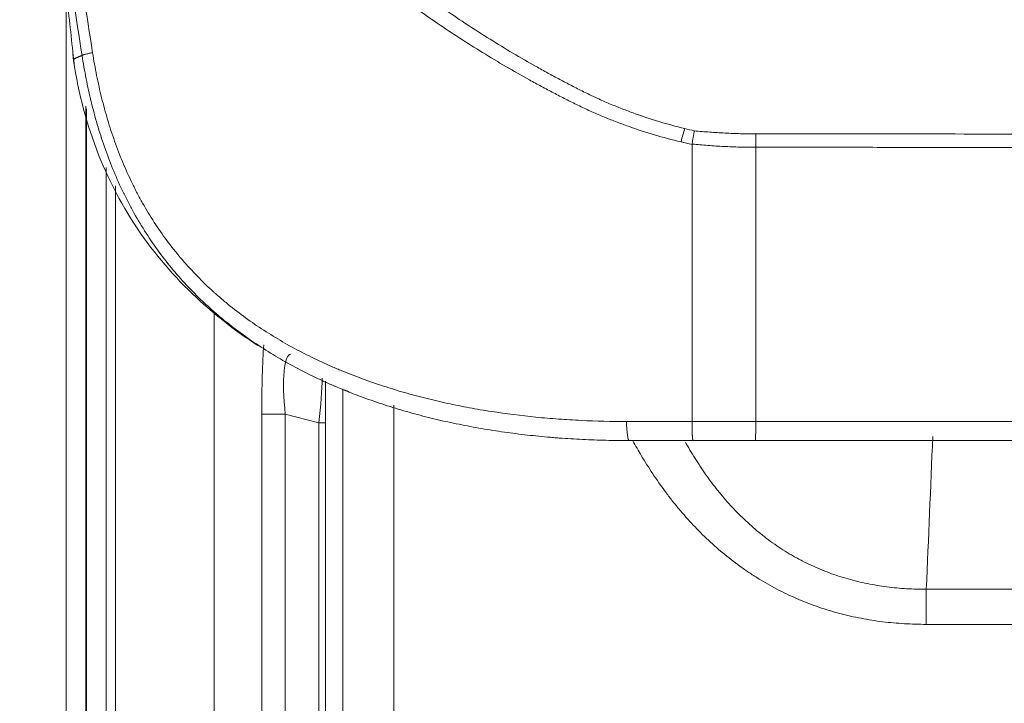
# Model space of a CAD drawing. Header units: millimetres. Extents: x 0 to 594, y 0 to 420.
# Tile 592 of 915: x 234.17 to 241.9, y 294.6 to 299.97. Entities that reach past the tile are written whole.
import ezdxf

# ---------------------------------------------------------------- set-up
doc = ezdxf.new("R2010")
doc.units = ezdxf.units.MM
doc.layers.add('1', color=7, linetype='Continuous', true_color=0xffffff)

msp = doc.modelspace()

# ---------------------------------------------------------------- linework, layer by layer
at = {"layer": '1', "color": 155, "linetype": 'Continuous', "lineweight": 13}
for p, q in [((234.5301, 290.3992), (234.5301, 300.2143)), ((234.6845, 299.2892), (234.6845, 290.3992)), ((234.6893, 290.3992), (234.6893, 299.2701)), ((239.944, 298.9674), (239.944, 296.8143)), ((234.8437, 298.8091), (234.8437, 290.3992)), ((234.9188, 287.9298), (234.9188, 298.6658)), ((235.6936, 297.6779), (235.6936, 286.6866)), ((236.7017, 291.5936), (236.7017, 297.071)), ((237.1042, 296.9419), (237.1042, 291.5426)), ((236.2513, 296.8706), (236.0664, 296.8706)), ((236.0664, 291.3297), (236.0664, 296.8706)), ((236.2513, 296.8706), (236.2513, 291.3297)), ((236.5142, 296.8037), (236.2513, 296.8706)), ((238.9302, 296.8143), (239.4439, 296.8143)), ((236.5142, 291.3193), (236.5142, 296.8037)), ((236.5142, 296.8037), (236.5658, 296.8037)), ((241.2832, 295.4969), (242.7093, 295.4969)), ((242.7092, 295.2216), (241.2823, 295.2216))]:
    msp.add_line(p, q, dxfattribs=at)
at = {"layer": '1', "color": 155, "linetype": 'Continuous', "lineweight": 18}
for p, q in [((239.4439, 298.9897), (239.4439, 296.8143)), ((236.5658, 297.1304), (236.5658, 291.515)), ((239.4516, 296.6643), (238.952, 296.6643))]:
    msp.add_line(p, q, dxfattribs=at)
at = {"layer": '1', "color": 155, "linetype": 'Continuous', "lineweight": 13}
for centre, major_axis, ratio, start_param, end_param in [((239.375, 299.0094), (0.0352, 0.1458), 0.113625, 0.798343, 1.59819), ((239.9421, 298.9674), (-0.0002, -0.15), 0.012538, 1.570813, 2.349948), ((236.114, 296.8091), (0.0038, -0.7748), 0.061167, 3.812336, 4.632598), ((236.3635, 296.8091), (0.073, -0.533), 0.193168, 3.114387, 4.570285), ((236.4654, 296.7832), (-0.0601, -0.5006), 0.091481, 1.622759, 2.420023), ((238.952, 296.8143), (0, 0.15), 0.145322, 1.570796, 3.141593), ((239.9421, 296.8143), (0, 0.15), 0.012538, 3.141593, 4.712389)]:
    msp.add_ellipse(centre, major_axis=major_axis, ratio=ratio, start_param=start_param, end_param=end_param, dxfattribs=at)
at = {"layer": '1', "color": 155, "linetype": 'Continuous', "lineweight": 18}
for points, degree in [([(234.166, 303.6278), (234.5931, 299.6225)], 1), ([(239.4441, 298.9925), (239.4439, 298.9916), (239.4439, 298.9907), (239.4439, 298.9897)], 3), ([(236.7122, 297.0637), (236.7257, 297.0584), (236.7393, 297.0531), (236.753, 297.0479)], 3), ([(239.9421, 296.6643), (239.7786, 296.6643), (239.6151, 296.6643), (239.4516, 296.6643)], 3)]:
    msp.add_open_spline(points, degree=degree, dxfattribs=at)
at = {"layer": '1', "color": 155, "linetype": 'Continuous', "lineweight": 13}
for points, knots in [([(234.4467, 303.3694), (234.5181, 303.2512), (234.5914, 303.1343), (234.7043, 302.961), (234.7614, 302.8748), (234.8294, 302.7751), (234.8588, 302.7325), (234.8785, 302.7042), (234.8883, 302.6901), (234.9774, 302.563), (235.0584, 302.4517), (235.2241, 302.2321), (235.3088, 302.124), (235.4821, 301.9108), (235.5707, 301.8059), (235.7519, 301.5992), (235.8445, 301.4976), (236.0339, 301.2976), (236.1306, 301.1993), (236.279, 301.0544), (236.329, 301.0065), (236.3922, 300.9473), (236.4049, 300.9354), (236.4304, 300.9118), (236.4686, 300.8766), (236.507, 300.8416), (236.6358, 300.7257), (236.7406, 300.6352), (236.9538, 300.4587), (237.0623, 300.3728), (237.283, 300.2055), (237.3952, 300.1242), (237.6237, 299.9663), (237.7399, 299.8898), (237.9173, 299.7788), (237.977, 299.7425), (238.0974, 299.671), (238.1581, 299.636), (238.2501, 299.5844), (238.2809, 299.5674), (238.3273, 299.542), (238.3428, 299.5337), (238.3738, 299.5169), (238.3894, 299.5086), (238.4206, 299.4921), (238.4362, 299.4838), (238.4675, 299.4675), (238.4831, 299.4593), (238.5145, 299.4432), (238.5302, 299.4351), (238.5616, 299.4192), (238.5774, 299.4113), (238.609, 299.3956), (238.6248, 299.3878), (238.6486, 299.3764), (238.6565, 299.3726), (238.6724, 299.365), (238.6804, 299.3613), (238.7203, 299.3428), (238.7525, 299.3285), (238.8172, 299.3008), (238.8497, 299.2874), (238.9152, 299.2616), (238.9481, 299.2491), (239.0474, 299.2129), (239.1144, 299.1906), (239.2498, 299.1496), (239.3184, 299.1308), (239.3877, 299.114)], [0, 0, 0, 0, 0.0625, 0.0625, 0.09375, 0.109375, 0.117188, 0.117188, 0.125, 0.125, 0.1875, 0.1875, 0.25, 0.25, 0.3125, 0.3125, 0.375, 0.375, 0.4375, 0.4375, 0.46875, 0.46875, 0.476563, 0.476563, 0.484375, 0.5, 0.5, 0.5625, 0.5625, 0.625, 0.625, 0.6875, 0.6875, 0.75, 0.75, 0.78125, 0.78125, 0.8125, 0.8125, 0.828125, 0.828125, 0.835938, 0.835938, 0.84375, 0.84375, 0.851563, 0.851563, 0.859375, 0.859375, 0.867188, 0.867188, 0.875, 0.875, 0.882813, 0.882813, 0.886719, 0.886719, 0.890625, 0.890625, 0.90625, 0.90625, 0.921875, 0.921875, 0.9375, 0.9375, 0.96875, 0.96875, 1, 1, 1, 1]), ([(234.6553, 299.6884), (234.6081, 299.9863), (234.5638, 300.2846), (234.4813, 300.8821), (234.443, 301.1813), (234.3724, 301.7804), (234.34, 302.0804), (234.2811, 302.6813), (234.2546, 302.9822), (234.2311, 303.2835)], [0, 0, 0, 0, 0.25, 0.25, 0.5, 0.5, 0.75, 0.75, 1, 1, 1, 1]), ([(234.3116, 303.2944), (234.3353, 302.9939), (234.362, 302.6939), (234.4212, 302.0948), (234.4537, 301.7957), (234.5248, 301.1983), (234.5633, 300.9), (234.6463, 300.3044), (234.6908, 300.0069), (234.7383, 299.71)], [0, 0, 0, 0, 0.25, 0.25, 0.5, 0.5, 0.75, 0.75, 1, 1, 1, 1]), ([(239.3575, 299.0094), (239.287, 299.0262), (239.2174, 299.0448), (239.0796, 299.0857), (239.0115, 299.1079), (238.9104, 299.1439), (238.8769, 299.1564), (238.8102, 299.1821), (238.7771, 299.1954), (238.7112, 299.223), (238.6784, 299.2372), (238.6296, 299.2593), (238.6133, 299.2667), (238.581, 299.282), (238.5648, 299.2897), (238.5327, 299.3053), (238.5166, 299.3133), (238.4846, 299.3292), (238.4686, 299.3373), (238.4207, 299.3616), (238.3888, 299.378), (238.3412, 299.4029), (238.3253, 299.4112), (238.2937, 299.428), (238.2463, 299.4533), (238.1993, 299.4789), (238.1056, 299.5307), (238.0436, 299.5659), (237.9209, 299.6376), (237.86, 299.6741), (237.6791, 299.7856), (237.5606, 299.8625), (237.3275, 300.0211), (237.213, 300.1029), (236.9877, 300.2711), (236.877, 300.3576), (236.6593, 300.5352), (236.5522, 300.6263), (236.4207, 300.743), (236.3814, 300.7782), (236.3423, 300.8138), (236.3163, 300.8375), (236.3034, 300.8495), (236.2388, 300.9092), (236.1877, 300.9574), (236.0359, 301.1034), (235.937, 301.2025), (235.7433, 301.4041), (235.6486, 301.5067), (235.4632, 301.7151), (235.3725, 301.821), (235.1951, 302.0362), (235.1083, 302.1454), (234.9386, 302.3671), (234.8556, 302.4795), (234.7643, 302.6079), (234.7542, 302.6222), (234.7341, 302.6508), (234.7039, 302.6938), (234.6342, 302.7945), (234.5757, 302.8816), (234.46, 303.0568), (234.3848, 303.1749), (234.3116, 303.2944)], [0, 0, 0, 0, 0.03125, 0.03125, 0.0625, 0.0625, 0.078125, 0.078125, 0.09375, 0.09375, 0.109375, 0.109375, 0.117187, 0.117187, 0.125, 0.125, 0.132812, 0.132812, 0.140625, 0.140625, 0.15625, 0.15625, 0.164062, 0.164062, 0.171875, 0.1875, 0.1875, 0.21875, 0.21875, 0.25, 0.25, 0.3125, 0.3125, 0.375, 0.375, 0.4375, 0.4375, 0.5, 0.5, 0.515625, 0.523438, 0.523438, 0.53125, 0.53125, 0.5625, 0.5625, 0.625, 0.625, 0.6875, 0.6875, 0.75, 0.75, 0.8125, 0.8125, 0.875, 0.875, 0.882813, 0.882813, 0.890625, 0.90625, 0.9375, 0.9375, 1, 1, 1, 1]), ([(234.588, 299.657), (234.588, 299.6571), (234.5881, 299.6572), (234.5881, 299.6574), (234.5883, 299.6576), (234.5885, 299.6579), (234.5888, 299.6581), (234.5892, 299.6584), (234.5896, 299.6588), (234.5901, 299.6591), (234.5906, 299.6595), (234.5913, 299.6599), (234.592, 299.6603), (234.5927, 299.6607), (234.5936, 299.6612), (234.5945, 299.6617), (234.5955, 299.6622), (234.5965, 299.6627), (234.5976, 299.6633), (234.5988, 299.6639), (234.6, 299.6645), (234.6013, 299.6651), (234.6027, 299.6657), (234.6041, 299.6664), (234.6056, 299.6671), (234.6072, 299.6678), (234.6089, 299.6686), (234.6106, 299.6694), (234.6124, 299.6701), (234.6142, 299.671), (234.6161, 299.6718), (234.6181, 299.6727), (234.6201, 299.6736), (234.6222, 299.6745), (234.6244, 299.6754), (234.6267, 299.6764), (234.629, 299.6774), (234.6314, 299.6784), (234.6338, 299.6794), (234.6363, 299.6805), (234.6389, 299.6816), (234.6415, 299.6826), (234.6441, 299.6838), (234.6468, 299.6849), (234.6496, 299.686), (234.6524, 299.6872), (234.6543, 299.688), (234.6553, 299.6884)], [0, 0, 0, 0, 0.018688, 0.040987, 0.063286, 0.085585, 0.107884, 0.130184, 0.152483, 0.174783, 0.197083, 0.219383, 0.241683, 0.263983, 0.286284, 0.308584, 0.330885, 0.353186, 0.375486, 0.397788, 0.420089, 0.44239, 0.464691, 0.486993, 0.509294, 0.531596, 0.553898, 0.5762, 0.598502, 0.620804, 0.643106, 0.665408, 0.68771, 0.710013, 0.732315, 0.754618, 0.77692, 0.799223, 0.821527, 0.843832, 0.866137, 0.888444, 0.910752, 0.933062, 0.955373, 0.977686, 1, 1, 1, 1]), ([(234.6553, 299.6884), (234.6561, 299.689), (234.6573, 299.6896), (234.6605, 299.691), (234.6624, 299.6917), (234.667, 299.6933), (234.6723, 299.695), (234.6822, 299.6977), (234.6939, 299.7006), (234.7073, 299.7036), (234.7221, 299.7068), (234.7328, 299.7089), (234.7383, 299.71)], [0, 0, 0, 0, 0.125, 0.125, 0.25, 0.25, 0.375, 0.5, 0.625, 0.75, 0.875, 1, 1, 1, 1]), ([(236.7506, 297.0457), (236.7178, 297.0587), (236.6851, 297.0722), (236.6456, 297.089), (236.6387, 297.0919), (236.6249, 297.0979), (236.6043, 297.1069), (236.5563, 297.1281), (236.5156, 297.147), (236.4348, 297.1856), (236.3284, 297.2392), (236.225, 297.2975), (236.1232, 297.3583), (236.073, 297.39), (235.9744, 297.4559), (235.9258, 297.4901), (235.8305, 297.5615), (235.7836, 297.5985), (235.7147, 297.6564), (235.692, 297.6761), (235.6582, 297.7062), (235.6471, 297.7163), (235.6248, 297.7368), (235.6137, 297.7471), (235.559, 297.799), (235.5166, 297.8417), (235.4347, 297.9293), (235.3952, 297.9744), (235.3192, 298.0667), (235.2826, 298.1141), (235.2123, 298.2113), (235.1786, 298.261), (235.1142, 298.3629), (235.0834, 298.415), (235.0394, 298.495), (235.025, 298.5219), (235.0041, 298.5628), (234.9972, 298.5765), (234.987, 298.5971), (234.9836, 298.604), (234.9769, 298.6179), (234.9736, 298.6248), (234.9438, 298.6874), (234.9191, 298.7436), (234.8727, 298.8571), (234.8511, 298.9143), (234.8109, 299.0299), (234.7923, 299.0882), (234.7578, 299.2058), (234.7419, 299.265), (234.7128, 299.3845), (234.6995, 299.4447), (234.6816, 299.5356), (234.6759, 299.566), (234.6651, 299.627), (234.66, 299.6577), (234.6553, 299.6884)], [0, 0, 0, 0, 0.030093, 0.030093, 0.036474, 0.036474, 0.042855, 0.055617, 0.08114, 0.08114, 0.132188, 0.183236, 0.183236, 0.234284, 0.234284, 0.285331, 0.285331, 0.336379, 0.336379, 0.361903, 0.361903, 0.374665, 0.374665, 0.387427, 0.387427, 0.438475, 0.438475, 0.489522, 0.489522, 0.54057, 0.54057, 0.591618, 0.591618, 0.642666, 0.642666, 0.66819, 0.66819, 0.680952, 0.680952, 0.687332, 0.687332, 0.693713, 0.693713, 0.744761, 0.744761, 0.795809, 0.795809, 0.846857, 0.846857, 0.897904, 0.897904, 0.948952, 0.948952, 0.974476, 0.974476, 1, 1, 1, 1]), ([(234.7383, 299.71), (234.743, 299.6801), (234.748, 299.6503), (234.7585, 299.591), (234.7641, 299.5614), (234.7818, 299.4731), (234.7948, 299.4147), (234.8235, 299.2988), (234.8391, 299.2413), (234.8731, 299.1273), (234.8915, 299.0709), (234.9312, 298.9589), (234.9525, 298.9035), (234.9982, 298.7938), (235.0227, 298.7395), (235.0553, 298.6724), (235.0619, 298.659), (235.0754, 298.6325), (235.0957, 298.5929), (235.1169, 298.554), (235.1603, 298.477), (235.1906, 298.4269), (235.2858, 298.2803), (235.355, 298.1873), (235.5044, 298.0107), (235.5848, 297.9272), (235.6761, 297.8432), (235.6815, 297.8383), (235.6923, 297.8285), (235.7086, 297.8139), (235.7469, 297.7802), (235.7802, 297.7523), (235.8475, 297.6974), (235.8932, 297.6622), (235.9863, 297.5947), (236.0337, 297.5622), (236.13, 297.4998), (236.179, 297.4699), (236.2783, 297.4123), (236.3792, 297.3571), (236.4829, 297.3063), (236.5618, 297.2699), (236.6015, 297.252), (236.6415, 297.2348), (236.6616, 297.2262), (236.6683, 297.2234), (236.6818, 297.2178), (236.7422, 297.1927), (236.8031, 297.169), (236.9119, 297.1291), (236.9667, 297.1102), (237.0767, 297.0744), (237.1321, 297.0575), (237.2433, 297.0256), (237.3551, 296.9956), (237.4681, 296.9692), (237.5816, 296.9446), (237.6386, 296.9331), (237.7531, 296.9118), (237.8107, 296.9021), (237.9842, 296.8751), (238.1008, 296.8603), (238.248, 296.8457), (238.2775, 296.843), (238.3366, 296.8379), (238.3662, 296.8356), (238.455, 296.8291), (238.5142, 296.8255), (238.6922, 296.817), (238.8111, 296.8143), (238.9302, 296.8143)], [0, 0, 0, 0, 0.015625, 0.015625, 0.03125, 0.03125, 0.0625, 0.0625, 0.09375, 0.09375, 0.125, 0.125, 0.15625, 0.15625, 0.1875, 0.1875, 0.195313, 0.195313, 0.203125, 0.21875, 0.21875, 0.25, 0.25, 0.3125, 0.3125, 0.375, 0.375, 0.378906, 0.378906, 0.382813, 0.390625, 0.40625, 0.40625, 0.4375, 0.4375, 0.46875, 0.46875, 0.5, 0.5, 0.53125, 0.5625, 0.5625, 0.578125, 0.585938, 0.585938, 0.589844, 0.589844, 0.59375, 0.625, 0.625, 0.65625, 0.65625, 0.6875, 0.6875, 0.71875, 0.75, 0.75, 0.78125, 0.78125, 0.8125, 0.8125, 0.875, 0.875, 0.890625, 0.890625, 0.90625, 0.90625, 0.9375, 0.9375, 1, 1, 1, 1]), ([(239.4627, 299.0965), (239.5027, 299.0926), (239.5427, 299.0892), (239.6227, 299.0833), (239.6628, 299.0809), (239.7229, 299.0779), (239.743, 299.077), (239.7831, 299.0755), (239.8032, 299.0748), (239.8332, 299.074), (239.8433, 299.0738), (239.8633, 299.0734), (239.8834, 299.0731), (239.9035, 299.073), (239.9235, 299.0729), (239.9336, 299.0728), (239.9436, 299.0728)], [0, 0, 0, 0, 0.25, 0.25, 0.5, 0.5, 0.625, 0.625, 0.75, 0.75, 0.8125, 0.8125, 0.875, 0.9375, 0.9375, 1, 1, 1, 1]), ([(239.9436, 299.0728), (239.955, 299.0728), (239.9663, 299.0728), (239.989, 299.0728), (240.0231, 299.0728), (240.1027, 299.0728), (240.1708, 299.0727), (240.3071, 299.0727), (240.398, 299.0727), (240.6706, 299.0726), (240.8523, 299.0724), (241.3974, 299.0719), (241.7607, 299.0714), (242.8504, 299.0694), (243.5766, 299.0676), (245.0282, 299.0636), (245.7537, 299.0614), (246.5696, 299.059), (246.6602, 299.0587), (246.8415, 299.0582), (247.1134, 299.0574), (247.7475, 299.0557), (248.2906, 299.0543), (249.3763, 299.0518), (250.0993, 299.0505), (251.1827, 299.0495), (251.5436, 299.0494), (252.2651, 299.0495), (252.6257, 299.0498), (253.0762, 299.0505), (253.1662, 299.0506), (253.3464, 299.051), (253.4364, 299.0512), (253.7066, 299.0518), (253.8866, 299.0523), (254.4264, 299.0541), (254.786, 299.0555), (255.3853, 299.0584), (255.6252, 299.0597), (255.865, 299.0611)], [0, 0, 0, 0, 0.00213, 0.00213, 0.004261, 0.008522, 0.017044, 0.017044, 0.034088, 0.034088, 0.068176, 0.068176, 0.136351, 0.136351, 0.272702, 0.272702, 0.409054, 0.409054, 0.426098, 0.426098, 0.443142, 0.477229, 0.545405, 0.545405, 0.681756, 0.681756, 0.749932, 0.749932, 0.818107, 0.818107, 0.835151, 0.835151, 0.852195, 0.852195, 0.886283, 0.886283, 0.954459, 0.954459, 1, 1, 1, 1]), ([(239.944, 298.9674), (239.9336, 298.9674), (239.9127, 298.9675), (239.8919, 298.9677), (239.871, 298.9679), (239.8606, 298.9681), (239.8397, 298.9685), (239.8293, 298.9687), (239.798, 298.9696), (239.7771, 298.9702), (239.7354, 298.9719), (239.7146, 298.9728), (239.6521, 298.976), (239.6104, 298.9786), (239.5272, 298.9848), (239.4856, 298.9884), (239.4441, 298.9925)], [0, 0, 0, 0, 0.0625, 0.125, 0.125, 0.1875, 0.1875, 0.25, 0.25, 0.375, 0.375, 0.5, 0.5, 0.75, 0.75, 1, 1, 1, 1]), ([(255.865, 298.9556), (255.6276, 298.9543), (255.3901, 298.953), (254.793, 298.9501), (254.4333, 298.9486), (253.8932, 298.9469), (253.7131, 298.9464), (253.4429, 298.9458), (253.3528, 298.9456), (253.1726, 298.9452), (253.0824, 298.9451), (252.6318, 298.9444), (252.2711, 298.9441), (251.5492, 298.944), (251.1881, 298.9441), (250.1043, 298.9451), (249.3809, 298.9464), (248.2948, 298.9489), (247.9325, 298.9498), (247.3889, 298.9513), (247.117, 298.952), (246.845, 298.9528), (246.6637, 298.9533), (246.573, 298.9536), (245.7567, 298.956), (245.0309, 298.9582), (243.5786, 298.9622), (242.8521, 298.964), (241.7619, 298.966), (241.3985, 298.9665), (240.8531, 298.967), (240.6713, 298.9672), (240.3986, 298.9673), (240.3077, 298.9673), (240.1713, 298.9673), (240.1031, 298.9674), (240.0236, 298.9674), (239.9895, 298.9674), (239.9667, 298.9674), (239.9554, 298.9674), (239.944, 298.9674)], [0, 0, 0, 0, 0.045086, 0.045086, 0.113294, 0.113294, 0.147398, 0.147398, 0.16445, 0.16445, 0.181502, 0.181502, 0.24971, 0.24971, 0.317918, 0.317918, 0.454335, 0.454335, 0.522543, 0.522543, 0.556647, 0.573699, 0.573699, 0.590751, 0.590751, 0.727167, 0.727167, 0.863584, 0.863584, 0.931792, 0.931792, 0.965896, 0.965896, 0.982948, 0.982948, 0.991474, 0.995737, 0.997868, 0.997868, 1, 1, 1, 1]), ([(239.944, 296.8143), (240.6713, 296.8143), (241.5932, 296.8143), (242.5146, 296.8143), (242.7093, 296.8143)], [0, 0, 0, 0, 0.788721, 1, 1, 1, 1]), ([(241.2823, 295.2216), (241.225, 295.2216), (241.1678, 295.2233), (241.0538, 295.2301), (240.997, 295.2353), (240.8838, 295.2493), (240.8274, 295.2581), (240.7432, 295.2743), (240.7151, 295.2802), (240.6801, 295.2881), (240.6732, 295.2897), (240.6592, 295.293), (240.6383, 295.2981), (240.6176, 295.3034), (240.5486, 295.3216), (240.4942, 295.3381), (240.3871, 295.3747), (240.3343, 295.3949), (240.2304, 295.4389), (240.1793, 295.4628), (240.0786, 295.5143), (240.0291, 295.542), (239.9561, 295.5863), (239.932, 295.6015), (239.8961, 295.6251), (239.8842, 295.6331), (239.8605, 295.6493), (239.8488, 295.6575), (239.7904, 295.6989), (239.7451, 295.7335), (239.6572, 295.8054), (239.6147, 295.8428), (239.532, 295.9202), (239.492, 295.9602), (239.4143, 296.0427), (239.3767, 296.0852), (239.322, 296.1507), (239.3041, 296.1728), (239.2776, 296.2065), (239.2645, 296.2234), (239.2515, 296.2405), (239.2429, 296.2519), (239.2386, 296.2577), (239.2001, 296.3094), (239.1674, 296.3561), (239.1045, 296.4509), (239.0743, 296.4989), (239.0228, 296.5855), (239.001, 296.6237), (238.9798, 296.6623)], [0, 0, 0, 0, 0.059605, 0.059605, 0.119211, 0.119211, 0.178816, 0.178816, 0.208619, 0.208619, 0.21607, 0.21607, 0.22352, 0.238422, 0.238422, 0.298027, 0.298027, 0.357632, 0.357632, 0.417238, 0.417238, 0.476843, 0.476843, 0.506646, 0.506646, 0.521547, 0.521547, 0.536449, 0.536449, 0.596054, 0.596054, 0.65566, 0.65566, 0.715265, 0.715265, 0.77487, 0.77487, 0.804673, 0.804673, 0.819574, 0.827025, 0.827025, 0.834476, 0.834476, 0.894081, 0.894081, 0.953687, 0.953687, 1, 1, 1, 1]), ([(239.3915, 296.6523), (239.3938, 296.6482), (239.3961, 296.6441), (239.4238, 296.5955), (239.4503, 296.5515), (239.485, 296.4972), (239.4955, 296.4809), (239.5062, 296.4648), (239.5133, 296.454), (239.5169, 296.4487), (239.535, 296.4219), (239.5498, 296.4008), (239.5949, 296.3381), (239.626, 296.2973), (239.6907, 296.218), (239.7242, 296.1794), (239.7937, 296.1045), (239.8298, 296.0682), (239.9046, 295.9982), (239.9434, 295.9645), (239.9938, 295.924), (240.009, 295.912), (240.0245, 295.9002), (240.0348, 295.8923), (240.04, 295.8884), (240.0661, 295.8691), (240.0873, 295.854), (240.1516, 295.8101), (240.1957, 295.7827), (240.2465, 295.7537), (240.2522, 295.7505), (240.2636, 295.7442), (240.2807, 295.7349), (240.2978, 295.7258), (240.3324, 295.7079), (240.3556, 295.6966), (240.4258, 295.6639), (240.4734, 295.6441), (240.5702, 295.6082), (240.6193, 295.5922), (240.694, 295.571), (240.7191, 295.5645), (240.7697, 295.5522), (240.795, 295.5466), (240.8712, 295.5311), (240.9223, 295.5227), (241.0247, 295.5095), (241.0762, 295.5046), (241.1536, 295.4999), (241.1794, 295.4987), (241.2183, 295.4976), (241.2377, 295.4972), (241.2605, 295.497), (241.2718, 295.4969), (241.2775, 295.4969), (241.2804, 295.4969), (241.2818, 295.4969), (241.2825, 295.4969), (241.2828, 295.4969), (241.283, 295.4969), (241.2831, 295.4969), (241.2832, 295.4969)], [0, 0, 0, 0, 0.006096, 0.006096, 0.072356, 0.072356, 0.088921, 0.097204, 0.097204, 0.105486, 0.105486, 0.138616, 0.138616, 0.204877, 0.204877, 0.271137, 0.271137, 0.337397, 0.337397, 0.403658, 0.403658, 0.420223, 0.428505, 0.428505, 0.436788, 0.436788, 0.469918, 0.469918, 0.536178, 0.536178, 0.544461, 0.544461, 0.552743, 0.569308, 0.569308, 0.602438, 0.602438, 0.668699, 0.668699, 0.734959, 0.734959, 0.768089, 0.768089, 0.801219, 0.801219, 0.867479, 0.867479, 0.93374, 0.93374, 0.96687, 0.96687, 0.983435, 0.991717, 0.995859, 0.997929, 0.998965, 0.999482, 0.999741, 0.999871, 0.999871, 1, 1, 1, 1])]:
    msp.add_open_spline(points, degree=3, knots=knots, dxfattribs=at)
at = {"layer": '1', "color": 155, "linetype": 'Continuous', "lineweight": 18}
for points, knots in [([(234.5822, 299.6989), (234.6188, 299.4338), (234.7412, 298.9354), (235.0994, 298.2629), (235.545, 297.767), (235.8773, 297.5141), (236.0365, 297.411)], [0, 0, 0, 0, 0.253862, 0.511018, 0.776883, 1, 1, 1, 1]), ([(239.4441, 298.9925), (239.4448, 298.9974), (239.4456, 299.0022), (239.4472, 299.0118), (239.4487, 299.0212), (239.4503, 299.0305), (239.4519, 299.0397), (239.4527, 299.0442), (239.4543, 299.0532), (239.4559, 299.0619), (239.4583, 299.0743), (239.4598, 299.082), (239.4609, 299.0876), (239.4613, 299.0894), (239.4618, 299.0921), (239.4621, 299.0935), (239.4624, 299.0949), (239.4625, 299.0954), (239.4626, 299.0957), (239.4626, 299.0958), (239.4627, 299.0961), (239.4627, 299.0963), (239.4627, 299.0965)], [0, 0, 0, 0, 0.125, 0.125, 0.25, 0.375, 0.375, 0.5, 0.5, 0.625, 0.75, 0.875, 0.875, 0.9375, 0.9375, 0.96875, 0.984375, 0.988281, 0.988281, 0.992188, 0.992188, 1, 1, 1, 1]), ([(238.952, 296.6643), (238.8905, 296.6643), (238.8291, 296.665), (238.7065, 296.668), (238.6453, 296.6702), (238.5231, 296.6762), (238.4621, 296.68), (238.3859, 296.6858), (238.3707, 296.687), (238.3402, 296.6895), (238.325, 296.6908), (238.2794, 296.6948), (238.2491, 296.6977), (238.1582, 296.707), (238.098, 296.714), (237.978, 296.7297), (237.9182, 296.7384), (237.7993, 296.7574), (237.7401, 296.7678), (237.6223, 296.7903), (237.5637, 296.8024), (237.447, 296.8286), (237.389, 296.8425), (237.2734, 296.8724), (237.216, 296.8883), (237.1016, 296.9221), (237.0447, 296.94), (236.9316, 296.9779), (236.8753, 296.9979), (236.7964, 297.0278), (236.7735, 297.0366), (236.7506, 297.0457)], [0, 0, 0, 0, 0.080577, 0.080577, 0.161154, 0.161154, 0.241731, 0.241731, 0.261875, 0.261875, 0.282019, 0.282019, 0.322308, 0.322308, 0.402885, 0.402885, 0.483462, 0.483462, 0.564039, 0.564039, 0.644615, 0.644615, 0.725192, 0.725192, 0.805769, 0.805769, 0.886346, 0.886346, 0.966923, 0.966923, 1, 1, 1, 1]), ([(239.4439, 296.8143), (239.4439, 296.8094), (239.4439, 296.8044), (239.4439, 296.7947), (239.444, 296.785), (239.4441, 296.7755), (239.4442, 296.7696), (239.4442, 296.7685), (239.4443, 296.7661), (239.4443, 296.7649), (239.4444, 296.7614), (239.4444, 296.7591), (239.4445, 296.7523), (239.4448, 296.7435), (239.445, 296.7351), (239.4452, 296.729), (239.4453, 296.726), (239.4455, 296.723), (239.4455, 296.7211), (239.4456, 296.7201), (239.4458, 296.7153), (239.4461, 296.7081), (239.4467, 296.6982), (239.4471, 296.6924), (239.4474, 296.6883), (239.4475, 296.6869), (239.4477, 296.6844), (239.4478, 296.6832), (239.4482, 296.6797), (239.4486, 296.6755), (239.4491, 296.6722), (239.4495, 296.6701), (239.4496, 296.6694), (239.4499, 296.6682), (239.45, 296.6677), (239.4504, 296.6663), (239.4506, 296.6655), (239.451, 296.6648), (239.4512, 296.6645), (239.4514, 296.6644), (239.4515, 296.6643), (239.4516, 296.6643), (239.4516, 296.6643), (239.4516, 296.6643), (239.4516, 296.6643), (239.4516, 296.6643)], [0, 0, 0, 0, 0.0625, 0.0625, 0.125, 0.1875, 0.1875, 0.203125, 0.203125, 0.21875, 0.21875, 0.25, 0.25, 0.3125, 0.375, 0.375, 0.40625, 0.421875, 0.421875, 0.4375, 0.4375, 0.5, 0.5625, 0.625, 0.625, 0.65625, 0.65625, 0.6875, 0.6875, 0.75, 0.8125, 0.8125, 0.84375, 0.84375, 0.875, 0.875, 0.9375, 0.9375, 0.96875, 0.984375, 0.992188, 0.992188, 0.996094, 0.996094, 1, 1, 1, 1]), ([(242.7093, 296.6643), (242.513, 296.6643), (241.5909, 296.6643), (240.6684, 296.6643), (239.9421, 296.6643)], [0, 0, 0, 0, 0.212908, 1, 1, 1, 1])]:
    msp.add_open_spline(points, degree=3, knots=knots, dxfattribs=at)
at = {"layer": '1', "color": 155, "linetype": 'Continuous', "lineweight": 13}
for points in [[(239.3877, 299.114), (239.4126, 299.1079), (239.4377, 299.1021), (239.4627, 299.0965)], [(239.4439, 298.9897), (239.415, 298.996), (239.3862, 299.0025), (239.3575, 299.0094)], [(239.4439, 296.8143), (239.6106, 296.8143), (239.7773, 296.8143), (239.944, 296.8143)], [(241.2832, 295.4969), (241.3002, 295.8968), (241.3171, 296.2967), (241.3341, 296.6966)], [(241.2823, 295.2216), (241.2823, 295.2342), (241.2823, 295.2596), (241.2824, 295.2972), (241.2824, 295.3341), (241.2825, 295.37), (241.2827, 295.4046), (241.2828, 295.4376), (241.283, 295.4686), (241.2831, 295.4878), (241.2832, 295.4969)]]:
    msp.add_open_spline(points, degree=3, dxfattribs=at)

doc.saveas('drawing.dxf')
